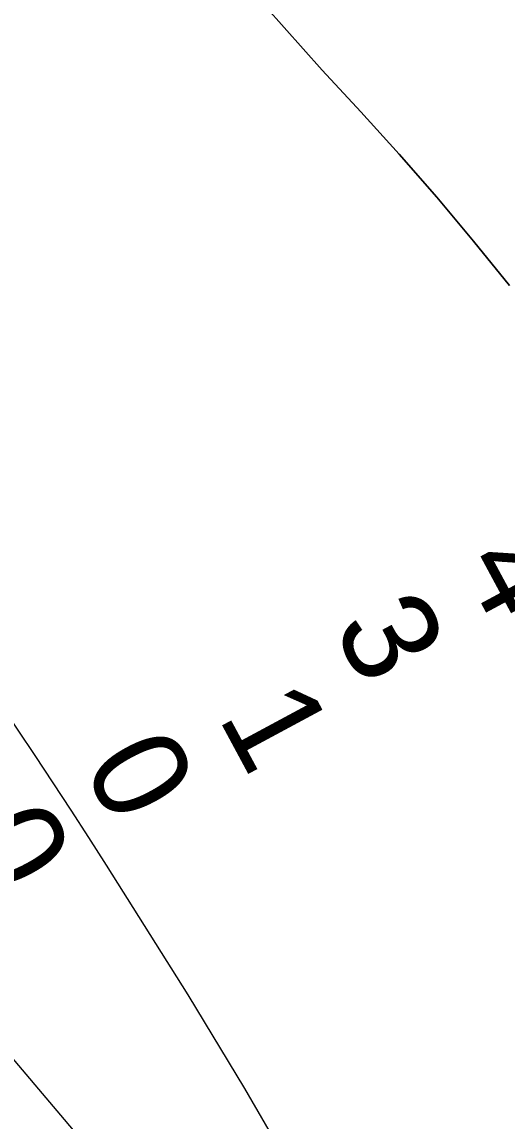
# Model space of a CAD drawing. Extents: x 3172297 to 3210190, y 958463 to 983887.
# Drawn here: x 3196974 to 3197314, y 978284 to 979053 of the extents above; entities that cross this region are included whole.
import ezdxf

# ---------------------------------------------------------------- set-up
doc = ezdxf.new("R2010")
doc.units = 0
for name, color, linetype in [('V-RIVR-RANG', 7, 'Continuous'), ('V-TOPO-DPTH', 7, 'Continuous'), ('V-TOPO-MINR', 7, 'Continuous')]:
    doc.layers.add(name, color=color, linetype=linetype)

msp = doc.modelspace()

# ---------------------------------------------------------------- linework, layer by layer
at = {"layer": 'V-TOPO-DPTH'}
for points in [[(3197320.61, 979607.63), (3196928.2, 979353.04), (3197033.42, 979204.74), (3197069.02, 979156.61), (3197105.83, 979109.47), (3197144.47, 979063.81), (3197184.32, 979019.14), (3197211.37, 978989.99), (3197238.24, 978960.32), (3197264.61, 978930.22), (3197290.22, 978899.48), (3197315.33, 978868.3)], [(3197315.33, 978868.3), (3197290.22, 978899.48), (3197264.61, 978930.22), (3197238.24, 978960.32), (3197211.37, 978989.99), (3197184.32, 979019.14), (3197144.47, 979063.81), (3197105.83, 979109.47), (3197069.02, 979156.61), (3197033.42, 979204.74), (3196928.2, 979353.04)]]:
    msp.add_lwpolyline(points, dxfattribs=at)
at = {"layer": 'V-TOPO-MINR'}
for points in [[(3197315.33, 978868.3), (3197290.22, 978899.48), (3197264.61, 978930.22), (3197238.24, 978960.32), (3197211.37, 978989.99), (3197184.32, 979019.14), (3197144.47, 979063.81), (3197105.83, 979109.47), (3197069.02, 979156.61), (3197033.42, 979204.74), (3196928.2, 979353.04)], [(3197168.45, 978240.5), (3197130.26, 978306.71), (3197090.59, 978372.09), (3197033.4, 978462.87), (3197021.12, 978482.18), (3197008.72, 978501.42), (3196996.16, 978520.55), (3196983.49, 978539.61), (3196912.06, 978645.98), (3196864.05, 978718.46), (3196816.66, 978791.34), (3196770.2, 978864.82), (3196724.36, 978938.7), (3196600.83, 979140.63)], [(3196520.33, 979088.4), (3196838.4, 978499.9), (3196844.82, 978488.33), (3196851.4, 978476.84), (3196858.22, 978465.5), (3196865.21, 978454.26), (3196878.71, 978433.05), (3196879.07, 978432.48), (3196881.34, 978428.97), (3196883.29, 978426.06), (3196885.34, 978423.21), (3196887.15, 978420.76), (3196889.22, 978418.25), (3196891.44, 978415.89), (3196893.88, 978413.77), (3196896.47, 978411.8), (3197284.54, 977952.72)]]:
    msp.add_lwpolyline(points, dxfattribs=at)

# ---------------------------------------------------------------- texts
at = {"layer": 'V-RIVR-RANG'}
for s, p in [('4', (3197280.71, 978673.47)), ('3', (3197191.02, 978629.12)), ('1', (3197111.08, 978566.66)), ('0', (3197016, 978532.3)), ('-0', (3196915.42, 978508.15))]:
    msp.add_text(s, height=67, rotation=298.31028, dxfattribs=at).set_placement(p)

doc.saveas('drawing.dxf')
